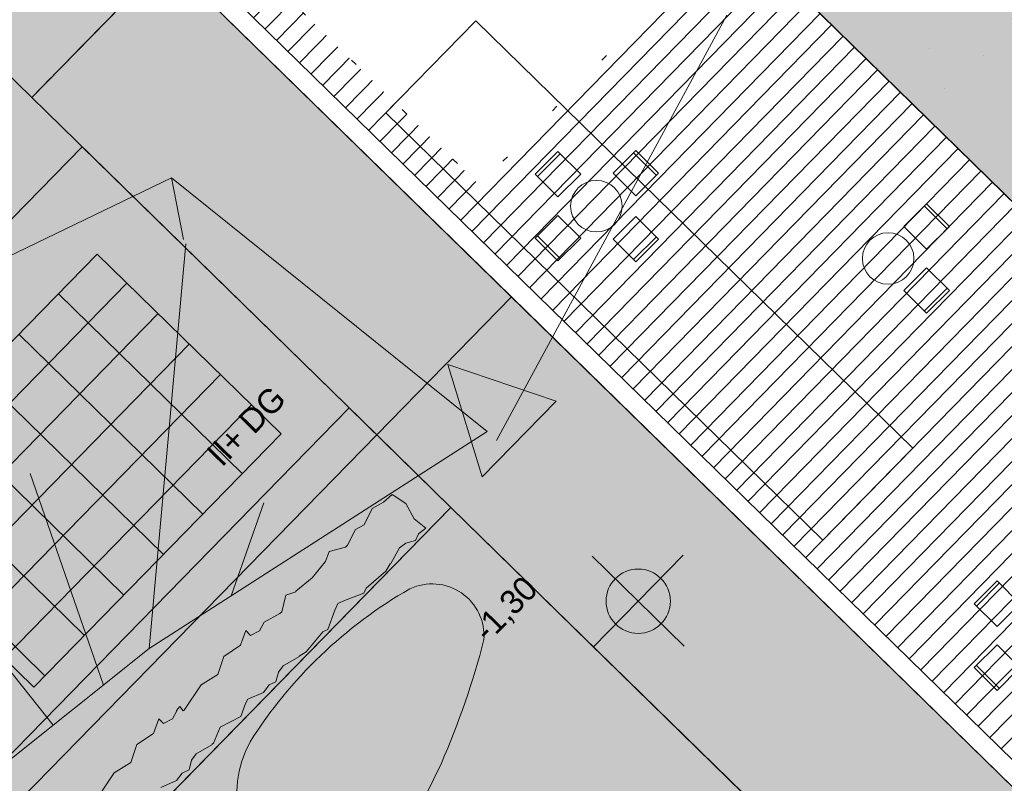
# Model space of a CAD drawing. Header units: metres. Extents: x -228 to 168, y -124 to 293.
# Tile 335 of 613: x -22 to -6, y 103 to 115. Entities that reach past the tile are written whole.
import ezdxf

# ---------------------------------------------------------------- set-up
doc = ezdxf.new("R2010")
doc.units = ezdxf.units.M
doc.header["$MEASUREMENT"] = 0
doc.linetypes.add('Strichlinie_ eng', pattern=[1.15, 0.75, -0.4])
doc.linetypes.add('Wipeout_Contour', pattern=[1, 0, -1])
for name, color, linetype in [('Bemaßung 1_100.7 _ BESCHRIFTUNG', 7, 'Continuous'), ('Gebäude.3 _ UMGEBUNG', 7, 'Continuous'), ('Linien.2 _ 2D', 7, 'Continuous'), ('Neubau_Möbel.4 _ STAFFAGE', 7, 'Continuous')]:
    doc.layers.add(name, color=color, linetype=linetype)
doc.styles.add('ERSTELLTER_STIL_1', font='txt')

msp = doc.modelspace()

# ---------------------------------------------------------------- hatches: boundary and pattern name
at = {"layer": 'Gebäude.3 _ UMGEBUNG', "linetype": 'Continuous', "lineweight": 18, "true_color": 0xe9eed8}
msp.add_hatch(color=254, dxfattribs=at).paths.add_polyline_path([(-43.288, 108.54), (-29.695, 92.601), (-14.965, 107.665), (-16.549, 109.213), (-26.057, 99.489), (-34.494, 107.739), (-24.986, 117.463), (-21.482, 114.037), (-10.646, 125.12), (4.164, 110.639), (-4.575, 101.701), (-3.765, 100.91), (7.071, 111.992), (-15.628, 134.187), (-26.352, 123.059), (-27.071, 122.385), (-42.374, 109.309)])
at = {"layer": 'Gebäude.3 _ UMGEBUNG', "linetype": 'Continuous', "lineweight": 18, "true_color": 0x2a2a1c}
msp.add_hatch(color=250, dxfattribs=at).paths.add_polyline_path([(-43.288, 108.54), (-29.695, 92.601), (-24.473, 97.941), (-34.494, 107.739), (-24.986, 117.463), (-21.482, 114.037), (-8.553, 127.26), (-15.617, 134.176), (-26.352, 123.059), (-27.071, 122.385), (-42.477, 109.22)])
at = {"layer": 'Gebäude.3 _ UMGEBUNG', "linetype": 'Continuous', "lineweight": 18, "true_color": 0xe6e600}
h = msp.add_hatch(dxfattribs=at)
h.set_pattern_fill('Teppich', color=2, style=0, pattern_type=2)
h.set_pattern_definition([(45, (2e-16, 3), (-0.954594, 0.954594), [0, -0.9, 0, -1.35]), (110, (3, 3), (1.268585, 0.461727), [0, -0.66, 0, -1.14])])
h.paths.add_polyline_path([(-10.646, 125.12), (-14.84, 120.83), (-0.03, 106.349), (4.164, 110.639)])
at = {"layer": 'Gebäude.3 _ UMGEBUNG', "linetype": 'Continuous', "lineweight": 18, "true_color": 0x545454}
msp.add_hatch(color=251, dxfattribs=at).paths.add_polyline_path([(-10.646, 125.12), (-14.84, 120.83), (-0.03, 106.349), (4.164, 110.639)])
at = {"layer": 'Gebäude.3 _ UMGEBUNG', "linetype": 'Continuous', "lineweight": 18, "true_color": 0xcdbe89}
h = msp.add_hatch(dxfattribs=at)
h.set_pattern_fill('Dachschraffur_1', color=43, style=0, pattern_type=2)
h.set_pattern_definition([(225.6433, (-9.0012, 110.9244), (-0.1787503, 0.174781), [])])
h.paths.add_polyline_path([(-0.261, 106.574), (-14.626, 120.62), (-18.96, 116.187), (-4.595, 102.141)])
at = {"layer": 'Gebäude.3 _ UMGEBUNG', "linetype": 'Continuous', "lineweight": 18}
for color, points in [(255, [(-25.628, 99.07), (-16.12, 108.794), (-24.986, 117.463), (-34.494, 107.739)]), (255, [(-19.385, 116.182), (-21.482, 114.037), (-16.12, 108.794), (-14.022, 110.939)]), (7, [(-15.016, 109.89), (-14.482, 108.142), (-13.33, 109.319)])]:
    msp.add_hatch(color=color, dxfattribs=at).paths.add_polyline_path(points)
at = {"layer": 'Gebäude.3 _ UMGEBUNG', "linetype": 'Continuous', "lineweight": 18, "true_color": 0x2f2f2f}
msp.add_hatch(color=250, dxfattribs=at).paths.add_polyline_path([(-16.12, 108.794), (-20.696, 113.268), (-30.204, 103.544), (-25.628, 99.07)])
at = {"layer": 'Gebäude.3 _ UMGEBUNG', "linetype": 'Continuous', "lineweight": 18, "true_color": 0xedf0f7}
msp.add_hatch(color=7, dxfattribs=at).paths.add_polyline_path([(-21.448, 104.875), (-17.602, 108.808), (-20.462, 111.604), (-24.308, 107.672)])
at = {"layer": 'Gebäude.3 _ UMGEBUNG', "linetype": 'Continuous', "lineweight": 18}
h = msp.add_hatch(dxfattribs=at)
h.set_pattern_fill('Verband__Quadrat__10x10', color=255, style=0, pattern_type=2)
h.set_pattern_definition([(45.643, (-21.4794, 107.7033), (-0.48441, 0.47365), []), (135.643, (-21.4794, 107.7033), (0.61389, 0.62783), [])])
h.paths.add_polyline_path([(-21.448, 104.875), (-17.602, 108.808), (-20.462, 111.604), (-24.308, 107.672)])
at = {"layer": 'Gebäude.3 _ UMGEBUNG', "linetype": 'Continuous', "lineweight": 18, "true_color": 0xf6f6e5}
msp.add_hatch(color=7, dxfattribs=at).paths.add_polyline_path([(-8.819, 101.655), (-18.701, 91.542), (-16.646, 89.388), (-13.709, 92.359), (-4.575, 101.701), (-14.022, 110.939), (-16.12, 108.794), (-14.965, 107.665)])
at = {"layer": 'Gebäude.3 _ UMGEBUNG', "linetype": 'Continuous', "lineweight": 18, "true_color": 0x3f3f2c}
msp.add_hatch(color=49, dxfattribs=at).paths.add_polyline_path([(-24.946, 98.661), (-25.115, 98.569), (-24.57, 98.036), (-24.448, 98.069), (-24.4, 98.176), (-24.284, 98.263), (-24.351, 98.315), (-24.171, 98.408), (-24.097, 98.608), (-24.064, 98.675), (-23.816, 98.781), (-23.731, 98.898), (-23.624, 98.948), (-23.585, 99.098), (-23.514, 99.195), (-23.271, 99.335), (-23.266, 99.345), (-23.241, 99.363), (-23.138, 99.612), (-22.819, 99.777), (-22.745, 99.977), (-22.712, 100.044), (-22.464, 100.15), (-22.379, 100.267), (-22.273, 100.316), (-22.233, 100.467), (-22.162, 100.564), (-21.919, 100.704), (-21.913, 100.715), (-21.804, 100.781), (-21.543, 101.093), (-21.465, 101.128), (-21.357, 101.43), (-21.31, 101.534), (-21.207, 101.582), (-20.906, 101.694), (-20.872, 101.772), (-20.563, 102.037), (-20.499, 102.147), (-20.487, 102.153), (-20.351, 102.398), (-20.255, 102.47), (-20.105, 102.511), (-20.056, 102.618), (-19.941, 102.705), (-19.968, 102.726), (-19.903, 102.884), (-19.583, 103.049), (-19.51, 103.249), (-19.476, 103.316), (-19.229, 103.422), (-19.143, 103.539), (-19.037, 103.588), (-18.998, 103.739), (-18.927, 103.836), (-18.683, 103.976), (-18.679, 103.986), (-18.654, 104.004), (-18.551, 104.253), (-18.231, 104.418), (-18.158, 104.618), (-18.124, 104.685), (-17.877, 104.791), (-17.792, 104.908), (-17.685, 104.957), (-17.646, 105.108), (-17.575, 105.205), (-17.332, 105.344), (-17.326, 105.356), (-17.216, 105.421), (-16.956, 105.734), (-16.878, 105.769), (-16.77, 106.071), (-16.723, 106.175), (-16.62, 106.223), (-16.319, 106.335), (-16.285, 106.413), (-15.976, 106.677), (-15.912, 106.788), (-15.9, 106.794), (-15.763, 107.039), (-15.667, 107.111), (-15.517, 107.152), (-15.469, 107.259), (-15.354, 107.345), (-15.536, 107.487), (-15.666, 107.729), (-15.877, 107.867), (-16.012, 107.746), (-16.189, 107.65), (-16.313, 107.398), (-16.447, 107.326), (-16.575, 107.079), (-16.603, 107.048), (-16.86, 106.98), (-16.913, 106.827), (-16.921, 106.823), (-17.125, 106.572), (-17.374, 106.365), (-17.377, 106.356), (-17.53, 106.302), (-17.595, 106.044), (-17.625, 106.016), (-17.87, 105.885), (-17.941, 105.75), (-18.082, 105.678), (-18.156, 105.752), (-18.238, 105.524), (-18.498, 105.35), (-18.587, 105.07), (-18.849, 104.91), (-19.11, 104.515), (-19.126, 104.506), (-19.18, 104.576), (-19.232, 104.512), (-19.227, 104.507), (-19.293, 104.381), (-19.434, 104.309), (-19.508, 104.383), (-19.59, 104.155), (-19.85, 103.981), (-19.939, 103.702), (-20.201, 103.542), (-20.426, 103.201), (-20.465, 103.226), (-20.599, 103.105), (-20.776, 103.009), (-20.9, 102.758), (-21.034, 102.685), (-21.162, 102.438), (-21.19, 102.407), (-21.447, 102.339), (-21.5, 102.186), (-21.509, 102.182), (-21.712, 101.931), (-21.961, 101.724), (-21.965, 101.715), (-22.117, 101.661), (-22.182, 101.404), (-22.212, 101.375), (-22.457, 101.244), (-22.529, 101.109), (-22.669, 101.037), (-22.743, 101.111), (-22.825, 100.883), (-23.085, 100.709), (-23.174, 100.43), (-23.437, 100.27), (-23.697, 99.874), (-23.713, 99.865), (-23.767, 99.936), (-23.819, 99.871), (-23.814, 99.866), (-23.881, 99.74), (-24.021, 99.669), (-24.095, 99.742), (-24.177, 99.514), (-24.437, 99.34), (-24.526, 99.061), (-24.788, 98.901)])
at = {"layer": 'Gebäude.3 _ UMGEBUNG', "linetype": 'Continuous', "lineweight": 18, "true_color": 0xe3e9bf}
msp.add_hatch(color=254, dxfattribs=at).paths.add_polyline_path([(-29.648, 92.648), (-23.119, 85.041), (-22.085, 84.104), (-13.814, 92.579), (-9.71, 96.774), (-6.831, 99.711), (-14.965, 107.665)])
at = {"layer": 'Linien.2 _ 2D', "linetype": 'Continuous', "lineweight": 18, "true_color": 0x544d37}
msp.add_hatch(color=59, dxfattribs=at).paths.add_polyline_path([(-14.453, 105.613, 0.574201), (-15.602, 106.402, 0.123119), (-18.086, 104.025, 0.388627), (-17.535, 101.776, 0.40616), (-15.944, 102.1, 0.012894), (-15.61, 102.678), (-15.114, 103.694, 0.039314)])

# ---------------------------------------------------------------- linework, layer by layer
at = {"color": 255, "linetype": 'Continuous', "lineweight": 18}
for p, q in [((-19.31, 112.79), (-24.811, 110.13)), ((-19.123, 111.832), (-19.31, 112.79)), ((-19.655, 105.473), (-19.086, 111.763)), ((-21.147, 104.282), (-25.407, 109.624)), ((-19.655, 105.473), (-14.402, 108.846)), ((-20.365, 104.906), (-21.508, 108.194)), ((-18.38, 106.291), (-17.875, 107.738)), ((-24.522, 101.591), (-19.655, 105.473))]:
    msp.add_line(p, q, dxfattribs=at)
at = {"layer": 'Bemaßung 1_100.7 _ BESCHRIFTUNG', "color": 47, "linetype": 'Continuous', "lineweight": 18, "true_color": 0x7e6d59}
for p, q in [((-11.34, 105.511), (-12.77, 106.909)), ((-12.754, 105.495), (-11.356, 106.925))]:
    msp.add_line(p, q, dxfattribs=at)
msp.add_circle((-12.055, 106.21), 0.5, dxfattribs=at)
at = {"layer": 'Gebäude.3 _ UMGEBUNG', "color": 9, "linetype": 'Continuous', "lineweight": 18, "flags": 128}
for points in [[(-21.448, 104.875), (-17.602, 108.808), (-20.462, 111.604), (-24.308, 107.672)], [(-21.448, 104.875), (-17.602, 108.808), (-20.462, 111.604), (-24.308, 107.672)], [(-8.819, 101.655), (-18.701, 91.542), (-16.646, 89.388), (-13.709, 92.359), (-4.575, 101.701), (-14.022, 110.939), (-16.12, 108.794), (-14.965, 107.665)], [(-14.965, 107.665), (-6.831, 99.711), (-9.71, 96.774), (-13.814, 92.579), (-22.085, 84.104), (-23.119, 85.041), (-25.079, 87.324), (-29.648, 92.648)]]:
    msp.add_lwpolyline(points, close=True, dxfattribs=at)
at = {"layer": 'Gebäude.3 _ UMGEBUNG', "color": 254, "linetype": 'Continuous', "lineweight": 18, "true_color": 0xdfdfdf, "flags": 128}
msp.add_lwpolyline([(-15.016, 109.89), (-13.33, 109.319), (-14.482, 108.142)], close=True, dxfattribs=at)
at = {"layer": 'Gebäude.3 _ UMGEBUNG', "color": 57, "linetype": 'Continuous', "lineweight": 18, "true_color": 0x7e7e59, "flags": 128}
msp.add_lwpolyline([(-20.426, 103.201), (-20.201, 103.542), (-19.939, 103.702), (-19.85, 103.981), (-19.59, 104.155), (-19.508, 104.383), (-19.434, 104.309), (-19.293, 104.381), (-19.227, 104.507), (-19.232, 104.512), (-19.18, 104.576), (-19.126, 104.506), (-19.11, 104.515), (-18.849, 104.91), (-18.587, 105.07), (-18.498, 105.35), (-18.238, 105.524), (-18.156, 105.752), (-18.082, 105.678), (-17.941, 105.75), (-17.87, 105.885), (-17.625, 106.016), (-17.595, 106.044), (-17.53, 106.302), (-17.377, 106.356), (-17.374, 106.365), (-17.125, 106.572), (-16.921, 106.823), (-16.913, 106.827), (-16.86, 106.98), (-16.603, 107.048), (-16.575, 107.079), (-16.447, 107.326), (-16.313, 107.398), (-16.189, 107.65), (-16.012, 107.746), (-15.877, 107.867), (-15.666, 107.729), (-15.536, 107.487), (-15.354, 107.345), (-15.469, 107.259), (-15.517, 107.152), (-15.667, 107.111), (-15.763, 107.039), (-15.9, 106.794), (-15.912, 106.788), (-15.976, 106.677), (-16.285, 106.413), (-16.319, 106.335), (-16.62, 106.223), (-16.723, 106.175), (-16.77, 106.071), (-16.878, 105.769), (-16.956, 105.734), (-17.216, 105.421), (-17.326, 105.356), (-17.332, 105.344), (-17.575, 105.205), (-17.646, 105.108), (-17.685, 104.957), (-17.792, 104.908), (-17.877, 104.791), (-18.124, 104.685), (-18.158, 104.618), (-18.231, 104.418), (-18.551, 104.253), (-18.654, 104.004), (-18.679, 103.986), (-18.683, 103.976), (-18.927, 103.836), (-18.998, 103.739), (-19.037, 103.588), (-19.143, 103.539), (-19.229, 103.422), (-19.476, 103.316)], dxfattribs=at)
at = {"layer": 'Linien.2 _ 2D', "color": 9, "linetype": 'Continuous', "lineweight": 18, "flags": 128}
msp.add_lwpolyline([(-14.453, 105.613, -0.039314), (-15.114, 103.694), (-15.61, 102.678, -0.012894), (-15.944, 102.1, -0.40616), (-17.535, 101.776, -0.388627), (-18.086, 104.025, -0.123119), (-15.602, 106.402, -0.574201)], format="xyb", close=True, dxfattribs=at)
at = {"layer": 'Neubau_Möbel.4 _ STAFFAGE', "color": 9, "linetype": 'Continuous', "lineweight": 18}
for p, q in [((-7.253, 111.996), (-7.607, 112.35)), ((-13.621, 111.886), (-13.268, 111.533)), ((-11.772, 111.871), (-12.126, 111.517)), ((-7.253, 111.073), (-7.607, 110.72)), ((-6.795, 106.135), (-6.442, 106.489)), ((-6.795, 105.212), (-6.442, 104.859))]:
    msp.add_line(p, q, dxfattribs=at)
at = {"layer": 'Neubau_Möbel.4 _ STAFFAGE', "color": 9, "linetype": 'Continuous', "lineweight": 18, "flags": 128}
for points in [[(-7.572, 111.678), (-7.925, 112.031), (-7.572, 112.385), (-7.218, 112.031)], [(-13.303, 112.205), (-12.949, 111.851), (-13.303, 111.498), (-13.656, 111.851)], [(-12.09, 112.189), (-12.444, 111.835), (-12.09, 111.482), (-11.737, 111.835)], [(-7.572, 111.391), (-7.925, 111.038), (-7.572, 110.684), (-7.218, 111.038)], [(-6.477, 105.817), (-6.124, 106.17), (-6.477, 106.524), (-6.831, 106.17)], [(-6.477, 105.531), (-6.124, 105.177), (-6.477, 104.823), (-6.831, 105.177)]]:
    msp.add_lwpolyline(points, close=True, dxfattribs=at)
at = {"layer": 'Neubau_Möbel.4 _ STAFFAGE', "color": 9, "linetype": 'Continuous', "lineweight": 18}
msp.add_circle((-8.17, 111.535), 0.4, dxfattribs=at)

# ---------------------------------------------------------------- texts
at = {"layer": 'Bemaßung 1_100.7 _ BESCHRIFTUNG', "color": 33, "linetype": 'Continuous', "lineweight": 18, "true_color": 0xa88f73, "insert": (-14.339, 105.504), "char_height": 0.375, "attachment_point": 7, "rotation": 45.6433, "style": 'ERSTELLTER_STIL_1'}
msp.add_mtext('\\A1;{\\pql;\\fFrutiger LT 47 LightCn|b0|i0|c0|p0;\\W1.000000;-1,30}', dxfattribs=at)
at = {"layer": 'Gebäude.3 _ UMGEBUNG', "color": 252, "linetype": 'Continuous', "lineweight": 18, "true_color": 0x8a8a8a, "insert": (-17.771, 109.588), "char_height": 0.375, "attachment_point": 3, "rotation": 45.6433, "style": 'ERSTELLTER_STIL_1'}
msp.add_mtext('\\A1;{\\pqr;\\fFrutiger LT 47 LightCn|b0|i0|c0|p0;\\W1.000000;II+ DG}', dxfattribs=at)

# ---------------------------------------------------------------- next in the draw order: wipeouts: each hides what was drawn before it
at = {"color": 254, "linetype": 'Wipeout_Contour', "lineweight": 0, "ltscale": 482.695157}
msp.add_wipeout([(-18.082, 116.156), (-14.52, 112.674), (-3.547, 123.896), (-7.108, 127.379)], dxfattribs=at).dxf.layer = 'Gebäude.3 _ UMGEBUNG'

# ---------------------------------------------------------------- next in the draw order: linework, layer by layer
at = {"color": 255, "linetype": 'Continuous', "lineweight": 18}
for p, q in [((-10.679, 115.314), (-14.259, 108.706)), ((-19.31, 112.79), (-14.402, 108.846))]:
    msp.add_line(p, q, dxfattribs=at)
at = {"color": 36, "linetype": 'Strichlinie_ eng', "lineweight": 18, "true_color": 0x7e4100, "flags": 128}
msp.add_lwpolyline([(19.758, 81.174), (26.139, 74.934), (10.759, 59.206), (-18.58, 87.891), (-16.436, 90.083), (-25.628, 99.07), (-34.494, 107.739), (-24.986, 117.463), (-21.482, 114.037), (-10.65, 125.116), (9.694, 105.235), (12.839, 108.451), (26.548, 122.471), (40.314, 109.01), (37.093, 105.716), (40.499, 102.386)], close=True, dxfattribs=at)
at = {"layer": 'Gebäude.3 _ UMGEBUNG', "color": 9, "linetype": 'Continuous', "lineweight": 18, "flags": 128}
for points in [[(-43.288, 108.54), (-29.695, 92.601), (-14.965, 107.665), (-16.549, 109.213), (-26.057, 99.489), (-34.494, 107.739), (-24.986, 117.463), (-21.482, 114.037), (-10.646, 125.12), (4.164, 110.639), (-4.575, 101.701), (-3.765, 100.91), (7.071, 111.992), (-2.939, 121.78), (-15.628, 134.187), (-26.352, 123.059), (-27.071, 122.385), (-42.374, 109.309)], [(-0.261, 106.574), (-4.595, 102.141), (-18.96, 116.187), (-14.626, 120.62)]]:
    msp.add_lwpolyline(points, close=True, dxfattribs=at)
at = {"layer": 'Gebäude.3 _ UMGEBUNG', "color": 7, "linetype": 'Wipeout_Contour', "lineweight": 18, "flags": 128}
msp.add_lwpolyline([(-18.082, 116.156), (-14.52, 112.674), (-3.547, 123.896), (-7.108, 127.379)], close=True, dxfattribs=at)
at = {"layer": 'Gebäude.3 _ UMGEBUNG', "color": 8, "linetype": 'Continuous', "lineweight": 18, "flags": 128}
for points in [[(4.164, 110.639), (-10.646, 125.12), (-19.385, 116.182), (-4.575, 101.701)], [(-10.646, 125.12), (4.164, 110.639), (-0.03, 106.349), (-14.84, 120.83)], [(-10.646, 125.12), (4.164, 110.639), (-0.03, 106.349), (-14.84, 120.83)], [(-25.628, 99.07), (-16.12, 108.794), (-24.986, 117.463), (-34.494, 107.739)], [(-16.12, 108.794), (-25.628, 99.07), (-30.204, 103.544), (-20.696, 113.268)]]:
    msp.add_lwpolyline(points, close=True, dxfattribs=at)
at = {"layer": 'Gebäude.3 _ UMGEBUNG', "color": 253, "linetype": 'Continuous', "lineweight": 18, "true_color": 0x9f9f9f, "flags": 128}
msp.add_lwpolyline([(-19.385, 116.182), (-14.022, 110.939), (-16.12, 108.794), (-21.482, 114.037)], close=True, dxfattribs=at)
at = {"layer": 'Gebäude.3 _ UMGEBUNG', "color": 254, "linetype": 'Continuous', "lineweight": 18, "true_color": 0xdfdfdf, "flags": 128}
msp.add_lwpolyline([(-15.98, 113.8), (-14.581, 115.23), (-7.788, 108.587), (-9.186, 107.157)], close=True, dxfattribs=at)
at = {"layer": 'Neubau_Möbel.4 _ STAFFAGE', "color": 9, "linetype": 'Continuous', "lineweight": 18}
for p, q in [((-13.621, 112.809), (-13.268, 113.163)), ((-11.772, 112.825), (-12.126, 113.179))]:
    msp.add_line(p, q, dxfattribs=at)
at = {"layer": 'Neubau_Möbel.4 _ STAFFAGE', "color": 9, "linetype": 'Continuous', "lineweight": 18, "flags": 128}
for points in [[(-13.303, 112.491), (-12.949, 112.845), (-13.303, 113.198), (-13.656, 112.845)], [(-12.09, 112.507), (-12.444, 112.86), (-12.09, 113.214), (-11.737, 112.86)]]:
    msp.add_lwpolyline(points, close=True, dxfattribs=at)
at = {"layer": 'Neubau_Möbel.4 _ STAFFAGE', "color": 9, "linetype": 'Continuous', "lineweight": 18}
msp.add_circle((-12.705, 112.348), 0.4, dxfattribs=at)

doc.saveas('drawing.dxf')
